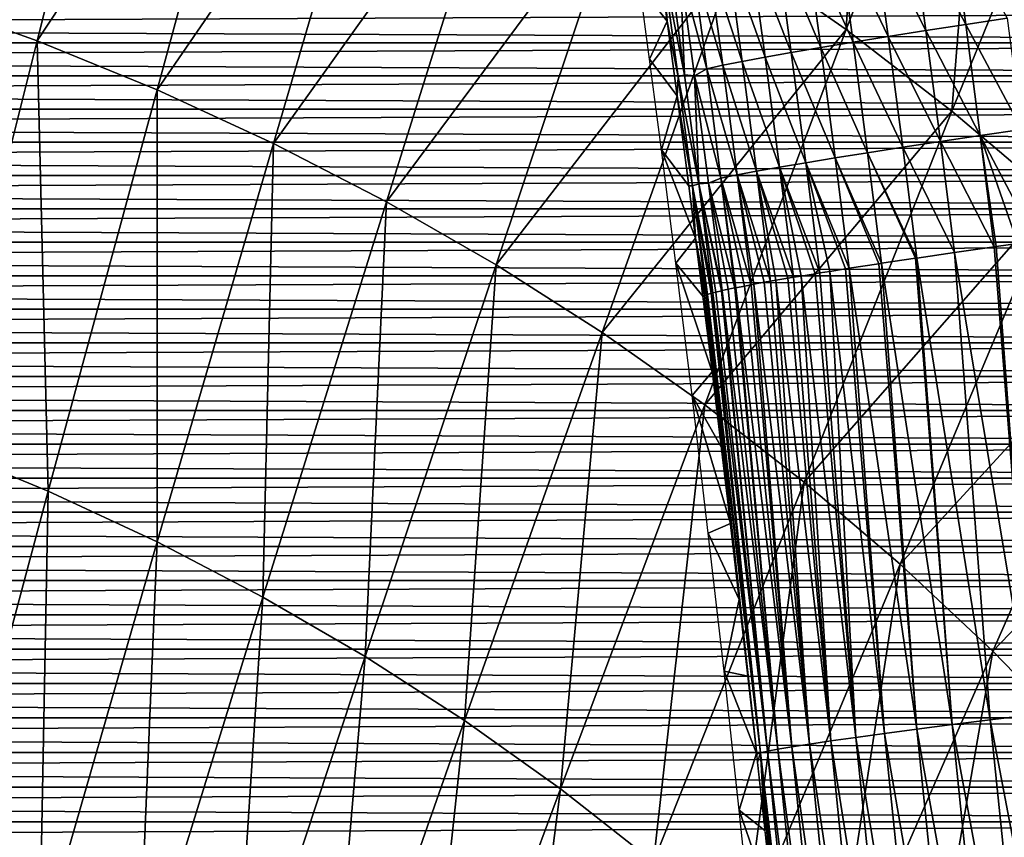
# Model space of a CAD drawing. Header units: millimetres. Extents: x -300 to 300, y -500 to 500.
# Tile 675 of 988: x 61 to 99, y 237 to 269. Entities that reach past the tile are written whole.
import ezdxf

# ---------------------------------------------------------------- set-up
doc = ezdxf.new("R2010")
doc.units = ezdxf.units.MM
doc.header["$LTSCALE"] = 81.481481
for name, color, linetype in [('13', 7, 'CONTINUOUS'), ('14', 7, 'CONTINUOUS'), ('19', 7, 'CONTINUOUS'), ('5', 7, 'CONTINUOUS'), ('6', 7, 'CONTINUOUS'), ('9', 7, 'CONTINUOUS')]:
    doc.layers.add(name, color=color, linetype=linetype)

msp = doc.modelspace()

# ---------------------------------------------------------------- linework, layer by layer
at = {"layer": '13', "color": 7, "linetype": 'CONTINUOUS'}
for points in [[(98.714, 259.827, 53.371), (100.154, 241.495, 53.306), (97.154, 259.604, 52.285), (98.714, 259.827, 53.371)], [(98.787, 259.837, 53.418), (100.154, 241.495, 53.306), (98.714, 259.827, 53.371), (98.787, 259.837, 53.418)], [(99.634, 259.956, 53.933), (100.154, 241.495, 53.306), (98.787, 259.837, 53.418), (99.634, 259.956, 53.933)], [(95.622, 259.38, 51.029), (97.06, 241.108, 50.786), (94.297, 259.181, 49.76), (95.622, 259.38, 51.029)], [(95.677, 259.388, 51.078), (97.06, 241.108, 50.786), (95.622, 259.38, 51.029), (95.677, 259.388, 51.078)], [(97.154, 259.604, 52.285), (98.558, 241.298, 52.11), (95.677, 259.388, 51.078), (97.154, 259.604, 52.285)], [(98.558, 241.298, 52.11), (97.06, 241.108, 50.786), (95.677, 259.388, 51.078), (98.558, 241.298, 52.11)], [(100.154, 241.495, 53.306), (98.558, 241.298, 52.11), (97.154, 259.604, 52.285), (100.154, 241.495, 53.306)], [(92.88, 258.963, 48.166), (94.416, 240.762, 47.81), (92.268, 258.866, 47.384), (92.88, 258.963, 48.166)], [(93.026, 258.986, 48.343), (94.416, 240.762, 47.81), (92.88, 258.963, 48.166), (93.026, 258.986, 48.343)], [(94.194, 259.165, 49.652), (95.676, 240.93, 49.348), (93.026, 258.986, 48.343), (94.194, 259.165, 49.652)], [(95.676, 240.93, 49.348), (94.416, 240.762, 47.81), (93.026, 258.986, 48.343), (95.676, 240.93, 49.348)], [(94.297, 259.181, 49.76), (95.676, 240.93, 49.348), (94.194, 259.165, 49.652), (94.297, 259.181, 49.76)], [(97.06, 241.108, 50.786), (95.676, 240.93, 49.348), (94.297, 259.181, 49.76), (97.06, 241.108, 50.786)], [(90.147, 258.515, 44.032), (91.468, 240.344, 42.769), (89.946, 258.48, 43.642), (90.147, 258.515, 44.032)], [(90.627, 258.597, 44.901), (92.307, 240.469, 44.503), (90.147, 258.515, 44.032), (90.627, 258.597, 44.901)], [(92.307, 240.469, 44.503), (91.468, 240.344, 42.769), (90.147, 258.515, 44.032), (92.307, 240.469, 44.503)], [(90.844, 258.634, 45.269), (92.307, 240.469, 44.503), (90.627, 258.597, 44.901), (90.844, 258.634, 45.269)], [(91.141, 258.683, 45.75), (92.307, 240.469, 44.503), (90.844, 258.634, 45.269), (91.141, 258.683, 45.75)], [(91.688, 258.773, 46.578), (93.29, 240.609, 46.189), (91.141, 258.683, 45.75), (91.688, 258.773, 46.578)], [(93.29, 240.609, 46.189), (92.307, 240.469, 44.503), (91.141, 258.683, 45.75), (93.29, 240.609, 46.189)], [(91.872, 258.803, 46.841), (93.29, 240.609, 46.189), (91.688, 258.773, 46.578), (91.872, 258.803, 46.841)], [(92.268, 258.866, 47.384), (93.29, 240.609, 46.189), (91.872, 258.803, 46.841), (92.268, 258.866, 47.384)], [(94.416, 240.762, 47.81), (93.29, 240.609, 46.189), (92.268, 258.866, 47.384), (94.416, 240.762, 47.81)], [(88.285, 258.164, 39.439), (90.228, 240.142, 39.229), (88.05, 258.113, 38.587), (88.285, 258.164, 39.439)], [(88.55, 258.219, 40.285), (90.228, 240.142, 39.229), (88.285, 258.164, 39.439), (88.55, 258.219, 40.285)], [(88.584, 258.226, 40.387), (90.228, 240.142, 39.229), (88.55, 258.219, 40.285), (88.584, 258.226, 40.387)], [(88.921, 258.292, 41.321), (90.776, 240.235, 41.005), (88.584, 258.226, 40.387), (88.921, 258.292, 41.321)], [(90.776, 240.235, 41.005), (90.228, 240.142, 39.229), (88.584, 258.226, 40.387), (90.776, 240.235, 41.005)], [(89.181, 258.341, 41.975), (90.776, 240.235, 41.005), (88.921, 258.292, 41.321), (89.181, 258.341, 41.975)], [(89.293, 258.362, 42.241), (90.776, 240.235, 41.005), (89.181, 258.341, 41.975), (89.293, 258.362, 42.241)], [(89.702, 258.437, 43.145), (91.468, 240.344, 42.769), (89.293, 258.362, 42.241), (89.702, 258.437, 43.145)], [(91.468, 240.344, 42.769), (90.776, 240.235, 41.005), (89.293, 258.362, 42.241), (91.468, 240.344, 42.769)], [(89.946, 258.48, 43.642), (91.468, 240.344, 42.769), (89.702, 258.437, 43.145), (89.946, 258.48, 43.642)], [(87.627, 255.209, 33.646), (87.294, 257.891, 33.577), (87.363, 257.925, 34.57), (87.627, 255.209, 33.646)], [(87.429, 257.949, 35.22), (89.402, 239.953, 33.981), (87.363, 257.925, 34.57), (87.429, 257.949, 35.22)], [(87.949, 252.568, 33.71), (87.627, 255.209, 33.646), (87.363, 257.925, 34.57), (87.949, 252.568, 33.71)], [(88.261, 249.957, 33.771), (87.949, 252.568, 33.71), (87.363, 257.925, 34.57), (88.261, 249.957, 33.771)], [(88.565, 247.369, 33.829), (88.261, 249.957, 33.771), (87.363, 257.925, 34.57), (88.565, 247.369, 33.829)], [(88.861, 244.792, 33.884), (88.565, 247.369, 33.829), (87.363, 257.925, 34.57), (88.861, 244.792, 33.884)], [(89.151, 242.217, 33.937), (88.861, 244.792, 33.884), (87.363, 257.925, 34.57), (89.151, 242.217, 33.937)], [(89.402, 239.953, 33.981), (89.151, 242.217, 33.937), (87.363, 257.925, 34.57), (89.402, 239.953, 33.981)], [(87.47, 257.963, 35.556), (89.548, 240.001, 35.703), (87.429, 257.949, 35.22), (87.47, 257.963, 35.556)], [(89.548, 240.001, 35.703), (89.402, 239.953, 33.981), (87.429, 257.949, 35.22), (89.548, 240.001, 35.703)], [(87.616, 258.006, 36.537), (89.548, 240.001, 35.703), (87.47, 257.963, 35.556), (87.616, 258.006, 36.537)], [(87.679, 258.023, 36.894), (89.548, 240.001, 35.703), (87.616, 258.006, 36.537), (87.679, 258.023, 36.894)], [(87.8, 258.054, 37.512), (89.821, 240.064, 37.457), (87.679, 258.023, 36.894), (87.8, 258.054, 37.512)], [(89.821, 240.064, 37.457), (89.548, 240.001, 35.703), (87.679, 258.023, 36.894), (89.821, 240.064, 37.457)], [(88.023, 258.107, 38.48), (89.821, 240.064, 37.457), (87.8, 258.054, 37.512), (88.023, 258.107, 38.48)], [(88.05, 258.113, 38.587), (89.821, 240.064, 37.457), (88.023, 258.107, 38.48), (88.05, 258.113, 38.587)], [(90.228, 240.142, 39.229), (89.821, 240.064, 37.457), (88.05, 258.113, 38.587), (90.228, 240.142, 39.229)], [(97.06, 241.108, 50.786), (98.558, 241.298, 52.11), (100.445, 222.847, 52.404), (97.06, 241.108, 50.786)], [(98.558, 241.298, 52.11), (100.154, 241.495, 53.306), (102.043, 223.015, 53.601), (98.558, 241.298, 52.11)], [(98.558, 241.298, 52.11), (102.043, 223.015, 53.601), (100.445, 222.847, 52.404), (98.558, 241.298, 52.11)], [(93.29, 240.609, 46.189), (94.416, 240.762, 47.81), (96.294, 222.397, 48.104), (93.29, 240.609, 46.189)], [(94.416, 240.762, 47.81), (95.676, 240.93, 49.348), (97.557, 222.537, 49.642), (94.416, 240.762, 47.81)], [(94.416, 240.762, 47.81), (97.557, 222.537, 49.642), (96.294, 222.397, 48.104), (94.416, 240.762, 47.81)], [(95.676, 240.93, 49.348), (97.06, 241.108, 50.786), (98.944, 222.687, 51.08), (95.676, 240.93, 49.348)], [(95.676, 240.93, 49.348), (98.944, 222.687, 51.08), (97.557, 222.537, 49.642), (95.676, 240.93, 49.348)], [(97.06, 241.108, 50.786), (100.445, 222.847, 52.404), (98.944, 222.687, 51.08), (97.06, 241.108, 50.786)], [(91.468, 240.344, 42.769), (92.307, 240.469, 44.503), (94.18, 222.152, 44.797), (91.468, 240.344, 42.769)], [(92.307, 240.469, 44.503), (93.29, 240.609, 46.189), (95.166, 222.268, 46.483), (92.307, 240.469, 44.503)], [(92.307, 240.469, 44.503), (95.166, 222.268, 46.483), (94.18, 222.152, 44.797), (92.307, 240.469, 44.503)], [(93.29, 240.609, 46.189), (96.294, 222.397, 48.104), (95.166, 222.268, 46.483), (93.29, 240.609, 46.189)], [(89.402, 239.953, 33.981), (89.548, 240.001, 35.703), (89.437, 239.636, 33.987), (89.402, 239.953, 33.981)], [(89.437, 239.636, 33.987), (89.548, 240.001, 35.703), (89.718, 237.039, 34.035), (89.437, 239.636, 33.987)], [(89.548, 240.001, 35.703), (89.821, 240.064, 37.457), (91.686, 221.823, 37.752), (89.548, 240.001, 35.703)], [(89.548, 240.001, 35.703), (91.686, 221.823, 37.752), (91.412, 221.773, 35.998), (89.548, 240.001, 35.703)], [(89.548, 240.001, 35.703), (91.412, 221.773, 35.998), (90.271, 231.787, 34.126), (89.548, 240.001, 35.703)], [(89.718, 237.039, 34.035), (89.548, 240.001, 35.703), (89.996, 234.422, 34.082), (89.718, 237.039, 34.035)], [(89.996, 234.422, 34.082), (89.548, 240.001, 35.703), (90.271, 231.787, 34.126), (89.996, 234.422, 34.082)], [(89.821, 240.064, 37.457), (90.228, 240.142, 39.229), (92.095, 221.885, 39.524), (89.821, 240.064, 37.457)], [(89.821, 240.064, 37.457), (92.095, 221.885, 39.524), (91.686, 221.823, 37.752), (89.821, 240.064, 37.457)], [(90.228, 240.142, 39.229), (90.776, 240.235, 41.005), (92.645, 221.96, 41.3), (90.228, 240.142, 39.229)], [(90.228, 240.142, 39.229), (92.645, 221.96, 41.3), (92.095, 221.885, 39.524), (90.228, 240.142, 39.229)], [(90.776, 240.235, 41.005), (91.468, 240.344, 42.769), (93.339, 222.05, 43.063), (90.776, 240.235, 41.005)], [(90.776, 240.235, 41.005), (93.339, 222.05, 43.063), (92.645, 221.96, 41.3), (90.776, 240.235, 41.005)], [(91.468, 240.344, 42.769), (94.18, 222.152, 44.797), (93.339, 222.05, 43.063), (91.468, 240.344, 42.769)]]:
    msp.add_3dface(points, dxfattribs=at)
at = {"layer": '14', "color": 7, "linetype": 'CONTINUOUS'}
for points in [[(97.592, 268.539, 53.133), (95.447, 272.638, 51.915), (97.005, 272.887, 53.001), (97.592, 268.539, 53.133)], [(97.592, 268.539, 53.133), (97.005, 272.887, 53.001), (99.219, 268.784, 54.09), (97.592, 268.539, 53.133)], [(96.034, 268.3, 52.047), (93.973, 272.398, 50.708), (95.447, 272.638, 51.915), (96.034, 268.3, 52.047)], [(96.034, 268.3, 52.047), (95.447, 272.638, 51.915), (97.592, 268.539, 53.133), (96.034, 268.3, 52.047)], [(93.18, 267.846, 49.522), (91.327, 271.948, 47.974), (92.596, 272.167, 49.39), (93.18, 267.846, 49.522)], [(94.559, 268.068, 50.84), (92.596, 272.167, 49.39), (93.973, 272.398, 50.708), (94.559, 268.068, 50.84)], [(93.18, 267.846, 49.522), (92.596, 272.167, 49.39), (94.559, 268.068, 50.84), (93.18, 267.846, 49.522)], [(94.559, 268.068, 50.84), (93.973, 272.398, 50.708), (96.034, 268.3, 52.047), (94.559, 268.068, 50.84)], [(90.758, 267.438, 46.603), (89.15, 271.552, 44.899), (90.176, 271.742, 46.471), (90.758, 267.438, 46.603)], [(91.91, 267.635, 48.105), (90.176, 271.742, 46.471), (91.327, 271.948, 47.974), (91.91, 267.635, 48.105)], [(90.758, 267.438, 46.603), (90.176, 271.742, 46.471), (91.91, 267.635, 48.105), (90.758, 267.438, 46.603)], [(91.91, 267.635, 48.105), (91.327, 271.948, 47.974), (93.18, 267.846, 49.522), (91.91, 267.635, 48.105)], [(88.835, 267.088, 43.403), (87.493, 271.22, 41.605), (88.255, 271.378, 43.271), (88.835, 267.088, 43.403)], [(89.732, 267.255, 45.03), (88.255, 271.378, 43.271), (89.15, 271.552, 44.899), (89.732, 267.255, 45.03)], [(88.835, 267.088, 43.403), (88.255, 271.378, 43.271), (89.732, 267.255, 45.03), (88.835, 267.088, 43.403)], [(89.732, 267.255, 45.03), (89.15, 271.552, 44.899), (90.758, 267.438, 46.603), (89.732, 267.255, 45.03)], [(85.891, 268.668, 33.27), (85.55, 271.158, 33.192), (85.754, 270.734, 34.848), (85.891, 268.668, 33.27)], [(87.443, 266.804, 40.046), (86.401, 270.71, 38.224), (86.864, 271.081, 39.914), (87.443, 266.804, 40.046)], [(88.072, 266.938, 41.736), (86.864, 271.081, 39.914), (87.493, 271.22, 41.605), (88.072, 266.938, 41.736)], [(87.443, 266.804, 40.046), (86.864, 271.081, 39.914), (88.072, 266.938, 41.736), (87.443, 266.804, 40.046)], [(88.072, 266.938, 41.736), (87.493, 271.22, 41.605), (88.835, 267.088, 43.403), (88.072, 266.938, 41.736)], [(86.577, 266.571, 36.655), (85.754, 270.734, 34.848), (86.001, 270.828, 36.523), (86.577, 266.571, 36.655)], [(86.329, 266.484, 34.98), (85.891, 268.668, 33.27), (85.754, 270.734, 34.848), (86.329, 266.484, 34.98)], [(86.329, 266.484, 34.98), (85.754, 270.734, 34.848), (86.577, 266.571, 36.655), (86.329, 266.484, 34.98)], [(86.577, 266.571, 36.655), (86.001, 270.828, 36.523), (86.401, 270.71, 38.224), (86.577, 266.571, 36.655)], [(86.967, 266.521, 38.352), (86.577, 266.571, 36.655), (86.401, 270.71, 38.224), (86.967, 266.521, 38.352)], [(86.967, 266.521, 38.352), (86.401, 270.71, 38.224), (87.443, 266.804, 40.046), (86.967, 266.521, 38.352)], [(86.282, 265.747, 33.359), (85.891, 268.668, 33.27), (86.329, 266.484, 34.98), (86.282, 265.747, 33.359)], [(99.788, 264.421, 54.213), (97.592, 268.539, 53.133), (99.219, 268.784, 54.09), (99.788, 264.421, 54.213)], [(96.602, 263.954, 52.17), (94.559, 268.068, 50.84), (96.034, 268.3, 52.047), (96.602, 263.954, 52.17)], [(98.161, 264.185, 53.256), (96.034, 268.3, 52.047), (97.592, 268.539, 53.133), (98.161, 264.185, 53.256)], [(96.602, 263.954, 52.17), (96.034, 268.3, 52.047), (98.161, 264.185, 53.256), (96.602, 263.954, 52.17)], [(98.161, 264.185, 53.256), (97.592, 268.539, 53.133), (99.788, 264.421, 54.213), (98.161, 264.185, 53.256)], [(93.747, 263.516, 49.645), (91.91, 267.635, 48.105), (93.18, 267.846, 49.522), (93.747, 263.516, 49.645)], [(95.126, 263.73, 50.963), (93.18, 267.846, 49.522), (94.559, 268.068, 50.84), (95.126, 263.73, 50.963)], [(93.747, 263.516, 49.645), (93.18, 267.846, 49.522), (95.126, 263.73, 50.963), (93.747, 263.516, 49.645)], [(95.126, 263.73, 50.963), (94.559, 268.068, 50.84), (96.602, 263.954, 52.17), (95.126, 263.73, 50.963)], [(91.323, 263.123, 46.726), (89.732, 267.255, 45.03), (90.758, 267.438, 46.603), (91.323, 263.123, 46.726)], [(92.476, 263.313, 48.228), (90.758, 267.438, 46.603), (91.91, 267.635, 48.105), (92.476, 263.313, 48.228)], [(91.323, 263.123, 46.726), (90.758, 267.438, 46.603), (92.476, 263.313, 48.228), (91.323, 263.123, 46.726)], [(92.476, 263.313, 48.228), (91.91, 267.635, 48.105), (93.747, 263.516, 49.645), (92.476, 263.313, 48.228)], [(89.398, 262.787, 43.526), (88.072, 266.938, 41.736), (88.835, 267.088, 43.403), (89.398, 262.787, 43.526)], [(90.295, 262.947, 45.153), (88.835, 267.088, 43.403), (89.732, 267.255, 45.03), (90.295, 262.947, 45.153)], [(89.398, 262.787, 43.526), (88.835, 267.088, 43.403), (90.295, 262.947, 45.153), (89.398, 262.787, 43.526)], [(90.295, 262.947, 45.153), (89.732, 267.255, 45.03), (91.323, 263.123, 46.726), (90.295, 262.947, 45.153)], [(88.004, 262.515, 40.169), (86.967, 266.521, 38.352), (87.443, 266.804, 40.046), (88.004, 262.515, 40.169)], [(88.634, 262.643, 41.859), (87.443, 266.804, 40.046), (88.072, 266.938, 41.736), (88.634, 262.643, 41.859)], [(88.004, 262.515, 40.169), (87.443, 266.804, 40.046), (88.634, 262.643, 41.859), (88.004, 262.515, 40.169)], [(88.634, 262.643, 41.859), (88.072, 266.938, 41.736), (89.398, 262.787, 43.526), (88.634, 262.643, 41.859)], [(86.886, 262.221, 35.103), (86.282, 265.747, 33.359), (86.329, 266.484, 34.98), (86.886, 262.221, 35.103)], [(87.135, 262.301, 36.778), (86.329, 266.484, 34.98), (86.577, 266.571, 36.655), (87.135, 262.301, 36.778)], [(86.886, 262.221, 35.103), (86.329, 266.484, 34.98), (87.135, 262.301, 36.778), (86.886, 262.221, 35.103)], [(87.135, 262.301, 36.778), (86.577, 266.571, 36.655), (86.967, 266.521, 38.352), (87.135, 262.301, 36.778)], [(87.516, 262.321, 38.473), (87.135, 262.301, 36.778), (86.967, 266.521, 38.352), (87.516, 262.321, 38.473)], [(87.516, 262.321, 38.473), (86.967, 266.521, 38.352), (88.004, 262.515, 40.169), (87.516, 262.321, 38.473)], [(86.744, 262.217, 33.46), (86.282, 265.747, 33.359), (86.886, 262.221, 35.103), (86.744, 262.217, 33.46)], [(100.342, 260.055, 54.328), (98.161, 264.185, 53.256), (99.788, 264.421, 54.213), (100.342, 260.055, 54.328)], [(97.154, 259.604, 52.285), (95.126, 263.73, 50.963), (96.602, 263.954, 52.17), (97.154, 259.604, 52.285)], [(98.714, 259.827, 53.371), (96.602, 263.954, 52.17), (98.161, 264.185, 53.256), (98.714, 259.827, 53.371)], [(98.714, 259.827, 53.371), (97.154, 259.604, 52.285), (96.602, 263.954, 52.17), (98.714, 259.827, 53.371)], [(100.342, 260.055, 54.328), (99.634, 259.956, 53.933), (98.161, 264.185, 53.256), (100.342, 260.055, 54.328)], [(99.634, 259.956, 53.933), (98.787, 259.837, 53.418), (98.161, 264.185, 53.256), (99.634, 259.956, 53.933)], [(98.787, 259.837, 53.418), (98.714, 259.827, 53.371), (98.161, 264.185, 53.256), (98.787, 259.837, 53.418)], [(95.677, 259.388, 51.078), (93.747, 263.516, 49.645), (95.126, 263.73, 50.963), (95.677, 259.388, 51.078)], [(97.154, 259.604, 52.285), (95.677, 259.388, 51.078), (95.126, 263.73, 50.963), (97.154, 259.604, 52.285)], [(93.026, 258.986, 48.343), (91.323, 263.123, 46.726), (92.476, 263.313, 48.228), (93.026, 258.986, 48.343)], [(94.297, 259.181, 49.76), (92.476, 263.313, 48.228), (93.747, 263.516, 49.645), (94.297, 259.181, 49.76)], [(94.297, 259.181, 49.76), (94.194, 259.165, 49.652), (92.476, 263.313, 48.228), (94.297, 259.181, 49.76)], [(94.194, 259.165, 49.652), (93.026, 258.986, 48.343), (92.476, 263.313, 48.228), (94.194, 259.165, 49.652)], [(95.677, 259.388, 51.078), (95.622, 259.38, 51.029), (93.747, 263.516, 49.645), (95.677, 259.388, 51.078)], [(95.622, 259.38, 51.029), (94.297, 259.181, 49.76), (93.747, 263.516, 49.645), (95.622, 259.38, 51.029)], [(89.946, 258.48, 43.642), (88.634, 262.643, 41.859), (89.398, 262.787, 43.526), (89.946, 258.48, 43.642)], [(90.844, 258.634, 45.269), (89.398, 262.787, 43.526), (90.295, 262.947, 45.153), (90.844, 258.634, 45.269)], [(90.844, 258.634, 45.269), (90.627, 258.597, 44.901), (89.398, 262.787, 43.526), (90.844, 258.634, 45.269)], [(90.627, 258.597, 44.901), (90.147, 258.515, 44.032), (89.398, 262.787, 43.526), (90.627, 258.597, 44.901)], [(90.147, 258.515, 44.032), (89.946, 258.48, 43.642), (89.398, 262.787, 43.526), (90.147, 258.515, 44.032)], [(91.872, 258.803, 46.841), (90.295, 262.947, 45.153), (91.323, 263.123, 46.726), (91.872, 258.803, 46.841)], [(91.872, 258.803, 46.841), (91.688, 258.773, 46.578), (90.295, 262.947, 45.153), (91.872, 258.803, 46.841)], [(91.688, 258.773, 46.578), (91.141, 258.683, 45.75), (90.295, 262.947, 45.153), (91.688, 258.773, 46.578)], [(91.141, 258.683, 45.75), (90.844, 258.634, 45.269), (90.295, 262.947, 45.153), (91.141, 258.683, 45.75)], [(93.026, 258.986, 48.343), (92.88, 258.963, 48.166), (91.323, 263.123, 46.726), (93.026, 258.986, 48.343)], [(92.88, 258.963, 48.166), (92.268, 258.866, 47.384), (91.323, 263.123, 46.726), (92.88, 258.963, 48.166)], [(92.268, 258.866, 47.384), (91.872, 258.803, 46.841), (91.323, 263.123, 46.726), (92.268, 258.866, 47.384)], [(88.55, 258.219, 40.285), (87.516, 262.321, 38.473), (88.004, 262.515, 40.169), (88.55, 258.219, 40.285)], [(89.181, 258.341, 41.975), (88.004, 262.515, 40.169), (88.634, 262.643, 41.859), (89.181, 258.341, 41.975)], [(89.181, 258.341, 41.975), (88.921, 258.292, 41.321), (88.004, 262.515, 40.169), (89.181, 258.341, 41.975)], [(88.921, 258.292, 41.321), (88.584, 258.226, 40.387), (88.004, 262.515, 40.169), (88.921, 258.292, 41.321)], [(88.584, 258.226, 40.387), (88.55, 258.219, 40.285), (88.004, 262.515, 40.169), (88.584, 258.226, 40.387)], [(89.946, 258.48, 43.642), (89.702, 258.437, 43.145), (88.634, 262.643, 41.859), (89.946, 258.48, 43.642)], [(89.702, 258.437, 43.145), (89.293, 258.362, 42.241), (88.634, 262.643, 41.859), (89.702, 258.437, 43.145)], [(89.293, 258.362, 42.241), (89.181, 258.341, 41.975), (88.634, 262.643, 41.859), (89.293, 258.362, 42.241)], [(87.007, 260.164, 33.517), (86.744, 262.217, 33.46), (86.886, 262.221, 35.103), (87.007, 260.164, 33.517)], [(87.679, 258.023, 36.894), (86.886, 262.221, 35.103), (87.135, 262.301, 36.778), (87.679, 258.023, 36.894)], [(87.429, 257.949, 35.22), (87.007, 260.164, 33.517), (86.886, 262.221, 35.103), (87.429, 257.949, 35.22)], [(87.679, 258.023, 36.894), (87.616, 258.006, 36.537), (86.886, 262.221, 35.103), (87.679, 258.023, 36.894)], [(87.616, 258.006, 36.537), (87.47, 257.963, 35.556), (86.886, 262.221, 35.103), (87.616, 258.006, 36.537)], [(87.47, 257.963, 35.556), (87.429, 257.949, 35.22), (86.886, 262.221, 35.103), (87.47, 257.963, 35.556)], [(88.05, 258.113, 38.587), (87.135, 262.301, 36.778), (87.516, 262.321, 38.473), (88.05, 258.113, 38.587)], [(88.05, 258.113, 38.587), (88.023, 258.107, 38.48), (87.135, 262.301, 36.778), (88.05, 258.113, 38.587)], [(88.023, 258.107, 38.48), (87.8, 258.054, 37.512), (87.135, 262.301, 36.778), (88.023, 258.107, 38.48)], [(87.8, 258.054, 37.512), (87.679, 258.023, 36.894), (87.135, 262.301, 36.778), (87.8, 258.054, 37.512)], [(88.55, 258.219, 40.285), (88.285, 258.164, 39.439), (87.516, 262.321, 38.473), (88.55, 258.219, 40.285)], [(88.285, 258.164, 39.439), (88.05, 258.113, 38.587), (87.516, 262.321, 38.473), (88.285, 258.164, 39.439)], [(87.294, 257.891, 33.577), (87.007, 260.164, 33.517), (87.363, 257.925, 34.57), (87.294, 257.891, 33.577)], [(87.007, 260.164, 33.517), (87.429, 257.949, 35.22), (87.363, 257.925, 34.57), (87.007, 260.164, 33.517)]]:
    msp.add_3dface(points, dxfattribs=at)
at = {"layer": '19', "color": 7, "linetype": 'CONTINUOUS'}
for points in [[(92.908, 268.336, 73.346), (93.907, 285.744, 72.585), (88.628, 271.326, 73.461), (92.908, 268.336, 73.346)], [(98.434, 282.608, 72.461), (93.907, 285.744, 72.585), (92.908, 268.336, 73.346), (98.434, 282.608, 72.461)], [(61.208, 267.901, 74.677), (65.077, 283.352, 73.966), (56.367, 269.647, 74.755), (61.208, 267.901, 74.677)], [(70.079, 281.329, 73.875), (65.077, 283.352, 73.966), (61.208, 267.901, 74.677), (70.079, 281.329, 73.875)], [(97.048, 265.148, 73.228), (98.434, 282.608, 72.461), (92.908, 268.336, 73.346), (97.048, 265.148, 73.228)], [(102.813, 279.262, 72.333), (98.434, 282.608, 72.461), (97.048, 265.148, 73.228), (102.813, 279.262, 72.333)], [(65.909, 265.977, 74.594), (70.079, 281.329, 73.875), (61.208, 267.901, 74.677), (65.909, 265.977, 74.594)], [(74.934, 279.117, 73.779), (70.079, 281.329, 73.875), (65.909, 265.977, 74.594), (74.934, 279.117, 73.779)], [(70.471, 263.874, 74.506), (74.934, 279.117, 73.779), (65.909, 265.977, 74.594), (70.471, 263.874, 74.506)], [(79.643, 276.714, 73.678), (74.934, 279.117, 73.779), (70.471, 263.874, 74.506), (79.643, 276.714, 73.678)], [(101.049, 261.758, 73.106), (102.813, 279.262, 72.333), (97.048, 265.148, 73.228), (101.049, 261.758, 73.106)], [(74.897, 261.591, 74.413), (79.643, 276.714, 73.678), (70.471, 263.874, 74.506), (74.897, 261.591, 74.413)], [(84.207, 274.117, 73.572), (79.643, 276.714, 73.678), (74.897, 261.591, 74.413), (84.207, 274.117, 73.572)], [(79.188, 259.124, 74.316), (84.207, 274.117, 73.572), (74.897, 261.591, 74.413), (79.188, 259.124, 74.316)], [(88.628, 271.326, 73.461), (84.207, 274.117, 73.572), (79.188, 259.124, 74.316), (88.628, 271.326, 73.461)], [(83.344, 256.473, 74.215), (88.628, 271.326, 73.461), (79.188, 259.124, 74.316), (83.344, 256.473, 74.215)], [(92.908, 268.336, 73.346), (88.628, 271.326, 73.461), (83.344, 256.473, 74.215), (92.908, 268.336, 73.346)], [(61.208, 267.901, 74.677), (56.367, 269.647, 74.755), (57.242, 252.072, 75.277), (61.208, 267.901, 74.677)], [(87.367, 253.634, 74.11), (92.908, 268.336, 73.346), (83.344, 256.473, 74.215), (87.367, 253.634, 74.11)], [(97.048, 265.148, 73.228), (92.908, 268.336, 73.346), (87.367, 253.634, 74.11), (97.048, 265.148, 73.228)], [(61.64, 250.254, 75.202), (61.208, 267.901, 74.677), (57.242, 252.072, 75.277), (61.64, 250.254, 75.202)], [(65.909, 265.977, 74.594), (61.208, 267.901, 74.677), (61.64, 250.254, 75.202), (65.909, 265.977, 74.594)], [(65.908, 248.267, 75.122), (65.909, 265.977, 74.594), (61.64, 250.254, 75.202), (65.908, 248.267, 75.122)], [(70.471, 263.874, 74.506), (65.909, 265.977, 74.594), (65.908, 248.267, 75.122), (70.471, 263.874, 74.506)], [(91.259, 250.608, 74.001), (97.048, 265.148, 73.228), (87.367, 253.634, 74.11), (91.259, 250.608, 74.001)], [(101.049, 261.758, 73.106), (97.048, 265.148, 73.228), (91.259, 250.608, 74.001), (101.049, 261.758, 73.106)], [(70.049, 246.109, 75.038), (70.471, 263.874, 74.506), (65.908, 248.267, 75.122), (70.049, 246.109, 75.038)], [(74.897, 261.591, 74.413), (70.471, 263.874, 74.506), (70.049, 246.109, 75.038), (74.897, 261.591, 74.413)], [(95.021, 247.39, 73.89), (101.049, 261.758, 73.106), (91.259, 250.608, 74.001), (95.021, 247.39, 73.89)], [(104.912, 258.164, 72.982), (101.049, 261.758, 73.106), (95.021, 247.39, 73.89), (104.912, 258.164, 72.982)], [(74.064, 243.778, 74.95), (74.897, 261.591, 74.413), (70.049, 246.109, 75.038), (74.064, 243.778, 74.95)], [(79.188, 259.124, 74.316), (74.897, 261.591, 74.413), (74.064, 243.778, 74.95), (79.188, 259.124, 74.316)], [(77.953, 241.274, 74.858), (79.188, 259.124, 74.316), (74.064, 243.778, 74.95), (77.953, 241.274, 74.858)], [(83.344, 256.473, 74.215), (79.188, 259.124, 74.316), (77.953, 241.274, 74.858), (83.344, 256.473, 74.215)], [(98.653, 243.981, 73.776), (104.912, 258.164, 72.982), (95.021, 247.39, 73.89), (98.653, 243.981, 73.776)], [(108.64, 254.365, 72.854), (104.912, 258.164, 72.982), (98.653, 243.981, 73.776), (108.64, 254.365, 72.854)], [(81.718, 238.594, 74.763), (83.344, 256.473, 74.215), (77.953, 241.274, 74.858), (81.718, 238.594, 74.763)], [(87.367, 253.634, 74.11), (83.344, 256.473, 74.215), (81.718, 238.594, 74.763), (87.367, 253.634, 74.11)], [(102.159, 240.377, 73.659), (108.64, 254.365, 72.854), (98.653, 243.981, 73.776), (102.159, 240.377, 73.659)], [(85.36, 235.736, 74.664), (87.367, 253.634, 74.11), (81.718, 238.594, 74.763), (85.36, 235.736, 74.664)], [(91.259, 250.608, 74.001), (87.367, 253.634, 74.11), (85.36, 235.736, 74.664), (91.259, 250.608, 74.001)], [(61.64, 250.254, 75.202), (57.242, 252.072, 75.277), (57.324, 234.158, 75.706), (61.64, 250.254, 75.202)], [(88.88, 232.699, 74.563), (91.259, 250.608, 74.001), (85.36, 235.736, 74.664), (88.88, 232.699, 74.563)], [(95.021, 247.39, 73.89), (91.259, 250.608, 74.001), (88.88, 232.699, 74.563), (95.021, 247.39, 73.89)], [(61.295, 232.291, 75.634), (61.64, 250.254, 75.202), (57.324, 234.158, 75.706), (61.295, 232.291, 75.634)], [(65.908, 248.267, 75.122), (61.64, 250.254, 75.202), (61.295, 232.291, 75.634), (65.908, 248.267, 75.122)], [(65.147, 230.264, 75.559), (65.908, 248.267, 75.122), (61.295, 232.291, 75.634), (65.147, 230.264, 75.559)], [(70.049, 246.109, 75.038), (65.908, 248.267, 75.122), (65.147, 230.264, 75.559), (70.049, 246.109, 75.038)], [(92.28, 229.481, 74.46), (95.021, 247.39, 73.89), (88.88, 232.699, 74.563), (92.28, 229.481, 74.46)], [(98.653, 243.981, 73.776), (95.021, 247.39, 73.89), (92.28, 229.481, 74.46), (98.653, 243.981, 73.776)], [(68.881, 228.075, 75.48), (70.049, 246.109, 75.038), (65.147, 230.264, 75.559), (68.881, 228.075, 75.48)], [(74.064, 243.778, 74.95), (70.049, 246.109, 75.038), (68.881, 228.075, 75.48), (74.064, 243.778, 74.95)], [(95.561, 226.08, 74.354), (98.653, 243.981, 73.776), (92.28, 229.481, 74.46), (95.561, 226.08, 74.354)], [(102.159, 240.377, 73.659), (98.653, 243.981, 73.776), (95.561, 226.08, 74.354), (102.159, 240.377, 73.659)], [(72.5, 225.723, 75.398), (74.064, 243.778, 74.95), (68.881, 228.075, 75.48), (72.5, 225.723, 75.398)], [(77.953, 241.274, 74.858), (74.064, 243.778, 74.95), (72.5, 225.723, 75.398), (77.953, 241.274, 74.858)], [(76.002, 223.207, 75.313), (77.953, 241.274, 74.858), (72.5, 225.723, 75.398), (76.002, 223.207, 75.313)], [(81.718, 238.594, 74.763), (77.953, 241.274, 74.858), (76.002, 223.207, 75.313), (81.718, 238.594, 74.763)], [(98.724, 222.495, 74.247), (102.159, 240.377, 73.659), (95.561, 226.08, 74.354), (98.724, 222.495, 74.247)], [(105.538, 236.576, 73.54), (102.159, 240.377, 73.659), (98.724, 222.495, 74.247), (105.538, 236.576, 73.54)], [(79.391, 220.524, 75.225), (81.718, 238.594, 74.763), (76.002, 223.207, 75.313), (79.391, 220.524, 75.225)], [(85.36, 235.736, 74.664), (81.718, 238.594, 74.763), (79.391, 220.524, 75.225), (85.36, 235.736, 74.664)]]:
    msp.add_3dface(points, dxfattribs=at)
at = {"layer": '5', "color": 7, "linetype": 'CONTINUOUS'}
for points in [[(150.658, 267.82, 11), (-150.658, 267.82, 11), (-150.495, 269.113, 11), (150.658, 267.82, 11)], [(150.495, 269.113, 11), (150.658, 267.82, 11), (-150.495, 269.113, 11), (150.495, 269.113, 11)], [(150.82, 266.525, 11), (-150.82, 266.525, 11), (-150.658, 267.82, 11), (150.82, 266.525, 11)], [(150.658, 267.82, 11), (150.82, 266.525, 11), (-150.658, 267.82, 11), (150.658, 267.82, 11)], [(150.981, 265.227, 11), (-150.981, 265.227, 11), (-150.82, 266.525, 11), (150.981, 265.227, 11)], [(150.82, 266.525, 11), (150.981, 265.227, 11), (-150.82, 266.525, 11), (150.82, 266.525, 11)], [(151.141, 263.926, 11), (-151.141, 263.926, 11), (-150.981, 265.227, 11), (151.141, 263.926, 11)], [(150.981, 265.227, 11), (151.141, 263.926, 11), (-150.981, 265.227, 11), (150.981, 265.227, 11)], [(151.3, 262.622, 11), (-151.3, 262.622, 11), (-151.141, 263.926, 11), (151.3, 262.622, 11)], [(151.141, 263.926, 11), (151.3, 262.622, 11), (-151.141, 263.926, 11), (151.141, 263.926, 11)], [(151.458, 261.316, 11), (-151.458, 261.316, 11), (-151.3, 262.622, 11), (151.458, 261.316, 11)], [(151.3, 262.622, 11), (151.458, 261.316, 11), (-151.3, 262.622, 11), (151.3, 262.622, 11)], [(151.615, 260.007, 11), (-151.615, 260.007, 11), (-151.458, 261.316, 11), (151.615, 260.007, 11)], [(151.458, 261.316, 11), (151.615, 260.007, 11), (-151.458, 261.316, 11), (151.458, 261.316, 11)], [(151.771, 258.695, 11), (-151.771, 258.695, 11), (-151.615, 260.007, 11), (151.771, 258.695, 11)], [(151.615, 260.007, 11), (151.771, 258.695, 11), (-151.615, 260.007, 11), (151.615, 260.007, 11)], [(151.926, 257.38, 11), (-151.926, 257.38, 11), (-151.771, 258.695, 11), (151.926, 257.38, 11)], [(151.771, 258.695, 11), (151.926, 257.38, 11), (-151.771, 258.695, 11), (151.771, 258.695, 11)], [(152.079, 256.062, 11), (-152.079, 256.062, 11), (-151.926, 257.38, 11), (152.079, 256.062, 11)], [(151.926, 257.38, 11), (152.079, 256.062, 11), (-151.926, 257.38, 11), (151.926, 257.38, 11)], [(152.232, 254.741, 11), (-152.232, 254.741, 11), (-152.079, 256.062, 11), (152.232, 254.741, 11)], [(152.079, 256.062, 11), (152.232, 254.741, 11), (-152.079, 256.062, 11), (152.079, 256.062, 11)], [(152.383, 253.418, 11), (-152.383, 253.418, 11), (-152.232, 254.741, 11), (152.383, 253.418, 11)], [(152.232, 254.741, 11), (152.383, 253.418, 11), (-152.232, 254.741, 11), (152.232, 254.741, 11)], [(152.534, 252.091, 11), (-152.534, 252.091, 11), (-152.383, 253.418, 11), (152.534, 252.091, 11)], [(152.383, 253.418, 11), (152.534, 252.091, 11), (-152.383, 253.418, 11), (152.383, 253.418, 11)], [(152.683, 250.762, 11), (-152.683, 250.762, 11), (-152.534, 252.091, 11), (152.683, 250.762, 11)], [(152.534, 252.091, 11), (152.683, 250.762, 11), (-152.534, 252.091, 11), (152.534, 252.091, 11)], [(152.831, 249.43, 11), (-152.831, 249.43, 11), (-152.683, 250.762, 11), (152.831, 249.43, 11)], [(152.683, 250.762, 11), (152.831, 249.43, 11), (-152.683, 250.762, 11), (152.683, 250.762, 11)], [(152.978, 248.094, 11), (-152.978, 248.094, 11), (-152.831, 249.43, 11), (152.978, 248.094, 11)], [(152.831, 249.43, 11), (152.978, 248.094, 11), (-152.831, 249.43, 11), (152.831, 249.43, 11)], [(153.124, 246.756, 11), (-153.124, 246.756, 11), (-152.978, 248.094, 11), (153.124, 246.756, 11)], [(152.978, 248.094, 11), (153.124, 246.756, 11), (-152.978, 248.094, 11), (152.978, 248.094, 11)], [(153.269, 245.414, 11), (-153.269, 245.415, 11), (-153.124, 246.756, 11), (153.269, 245.414, 11)], [(153.124, 246.756, 11), (153.269, 245.414, 11), (-153.124, 246.756, 11), (153.124, 246.756, 11)], [(153.413, 244.07, 11), (-153.413, 244.07, 11), (-153.269, 245.415, 11), (153.413, 244.07, 11)], [(153.269, 245.414, 11), (153.413, 244.07, 11), (-153.269, 245.415, 11), (153.269, 245.414, 11)], [(153.556, 242.723, 11), (-153.556, 242.723, 11), (-153.413, 244.07, 11), (153.556, 242.723, 11)], [(153.413, 244.07, 11), (153.556, 242.723, 11), (-153.413, 244.07, 11), (153.413, 244.07, 11)], [(153.698, 241.372, 11), (-153.698, 241.372, 11), (-153.556, 242.723, 11), (153.698, 241.372, 11)], [(153.556, 242.723, 11), (153.698, 241.372, 11), (-153.556, 242.723, 11), (153.556, 242.723, 11)], [(153.839, 240.018, 11), (-153.839, 240.018, 11), (-153.698, 241.372, 11), (153.839, 240.018, 11)], [(153.698, 241.372, 11), (153.839, 240.018, 11), (-153.698, 241.372, 11), (153.698, 241.372, 11)], [(153.978, 238.661, 11), (-153.978, 238.661, 11), (-153.839, 240.018, 11), (153.978, 238.661, 11)], [(153.839, 240.018, 11), (153.978, 238.661, 11), (-153.839, 240.018, 11), (153.839, 240.018, 11)], [(154.117, 237.301, 11), (-154.117, 237.301, 11), (-153.978, 238.661, 11), (154.117, 237.301, 11)], [(153.978, 238.661, 11), (154.117, 237.301, 11), (-153.978, 238.661, 11), (153.978, 238.661, 11)], [(154.254, 235.937, 11), (-154.254, 235.937, 11), (-154.117, 237.301, 11), (154.254, 235.937, 11)], [(154.117, 237.301, 11), (154.254, 235.937, 11), (-154.117, 237.301, 11), (154.117, 237.301, 11)]]:
    msp.add_3dface(points, dxfattribs=at)
at = {"layer": '6', "color": 7, "linetype": 'CONTINUOUS'}
for points in [[(150.658, 267.82, 16), (150.495, 269.113, 16), (-150.658, 267.82, 16), (150.658, 267.82, 16)], [(150.495, 269.113, 16), (-150.495, 269.113, 16), (-150.658, 267.82, 16), (150.495, 269.113, 16)], [(150.82, 266.525, 16), (150.658, 267.82, 16), (-150.82, 266.525, 16), (150.82, 266.525, 16)], [(150.658, 267.82, 16), (-150.658, 267.82, 16), (-150.82, 266.525, 16), (150.658, 267.82, 16)], [(150.981, 265.227, 16), (150.82, 266.525, 16), (-150.981, 265.227, 16), (150.981, 265.227, 16)], [(150.82, 266.525, 16), (-150.82, 266.525, 16), (-150.981, 265.227, 16), (150.82, 266.525, 16)], [(151.141, 263.926, 16), (150.981, 265.227, 16), (-151.141, 263.926, 16), (151.141, 263.926, 16)], [(150.981, 265.227, 16), (-150.981, 265.227, 16), (-151.141, 263.926, 16), (150.981, 265.227, 16)], [(151.3, 262.622, 16), (151.141, 263.926, 16), (-151.3, 262.622, 16), (151.3, 262.622, 16)], [(151.141, 263.926, 16), (-151.141, 263.926, 16), (-151.3, 262.622, 16), (151.141, 263.926, 16)], [(151.458, 261.316, 16), (151.3, 262.622, 16), (-151.458, 261.316, 16), (151.458, 261.316, 16)], [(151.3, 262.622, 16), (-151.3, 262.622, 16), (-151.458, 261.316, 16), (151.3, 262.622, 16)], [(151.615, 260.007, 16), (151.458, 261.316, 16), (-151.615, 260.007, 16), (151.615, 260.007, 16)], [(151.458, 261.316, 16), (-151.458, 261.316, 16), (-151.615, 260.007, 16), (151.458, 261.316, 16)], [(151.771, 258.695, 16), (151.615, 260.007, 16), (-151.771, 258.695, 16), (151.771, 258.695, 16)], [(151.615, 260.007, 16), (-151.615, 260.007, 16), (-151.771, 258.695, 16), (151.615, 260.007, 16)], [(151.926, 257.38, 16), (151.771, 258.695, 16), (-151.926, 257.38, 16), (151.926, 257.38, 16)], [(151.771, 258.695, 16), (-151.771, 258.695, 16), (-151.926, 257.38, 16), (151.771, 258.695, 16)], [(152.079, 256.062, 16), (151.926, 257.38, 16), (-152.079, 256.062, 16), (152.079, 256.062, 16)], [(151.926, 257.38, 16), (-151.926, 257.38, 16), (-152.079, 256.062, 16), (151.926, 257.38, 16)], [(152.232, 254.741, 16), (152.079, 256.062, 16), (-152.232, 254.741, 16), (152.232, 254.741, 16)], [(152.079, 256.062, 16), (-152.079, 256.062, 16), (-152.232, 254.741, 16), (152.079, 256.062, 16)], [(152.383, 253.418, 16), (152.232, 254.741, 16), (-152.383, 253.418, 16), (152.383, 253.418, 16)], [(152.232, 254.741, 16), (-152.232, 254.741, 16), (-152.383, 253.418, 16), (152.232, 254.741, 16)], [(152.534, 252.091, 16), (152.383, 253.418, 16), (-152.534, 252.091, 16), (152.534, 252.091, 16)], [(152.383, 253.418, 16), (-152.383, 253.418, 16), (-152.534, 252.091, 16), (152.383, 253.418, 16)], [(152.683, 250.762, 16), (152.534, 252.091, 16), (-152.683, 250.762, 16), (152.683, 250.762, 16)], [(152.534, 252.091, 16), (-152.534, 252.091, 16), (-152.683, 250.762, 16), (152.534, 252.091, 16)], [(152.831, 249.43, 16), (152.683, 250.762, 16), (-152.831, 249.43, 16), (152.831, 249.43, 16)], [(152.683, 250.762, 16), (-152.683, 250.762, 16), (-152.831, 249.43, 16), (152.683, 250.762, 16)], [(152.978, 248.094, 16), (152.831, 249.43, 16), (-152.978, 248.094, 16), (152.978, 248.094, 16)], [(152.831, 249.43, 16), (-152.831, 249.43, 16), (-152.978, 248.094, 16), (152.831, 249.43, 16)], [(153.124, 246.756, 16), (152.978, 248.094, 16), (-153.124, 246.756, 16), (153.124, 246.756, 16)], [(152.978, 248.094, 16), (-152.978, 248.094, 16), (-153.124, 246.756, 16), (152.978, 248.094, 16)], [(153.269, 245.415, 16), (153.124, 246.756, 16), (-153.269, 245.414, 16), (153.269, 245.415, 16)], [(153.124, 246.756, 16), (-153.124, 246.756, 16), (-153.269, 245.414, 16), (153.124, 246.756, 16)], [(153.413, 244.07, 16), (153.269, 245.415, 16), (-153.413, 244.07, 16), (153.413, 244.07, 16)], [(153.269, 245.415, 16), (-153.269, 245.414, 16), (-153.413, 244.07, 16), (153.269, 245.415, 16)], [(153.556, 242.723, 16), (153.413, 244.07, 16), (-153.556, 242.723, 16), (153.556, 242.723, 16)], [(153.413, 244.07, 16), (-153.413, 244.07, 16), (-153.556, 242.723, 16), (153.413, 244.07, 16)], [(153.698, 241.372, 16), (153.556, 242.723, 16), (-153.698, 241.372, 16), (153.698, 241.372, 16)], [(153.556, 242.723, 16), (-153.556, 242.723, 16), (-153.698, 241.372, 16), (153.556, 242.723, 16)], [(153.839, 240.018, 16), (153.698, 241.372, 16), (-153.839, 240.018, 16), (153.839, 240.018, 16)], [(153.698, 241.372, 16), (-153.698, 241.372, 16), (-153.839, 240.018, 16), (153.698, 241.372, 16)], [(153.978, 238.661, 16), (153.839, 240.018, 16), (-153.978, 238.661, 16), (153.978, 238.661, 16)], [(153.839, 240.018, 16), (-153.839, 240.018, 16), (-153.978, 238.661, 16), (153.839, 240.018, 16)], [(154.117, 237.301, 16), (153.978, 238.661, 16), (-154.117, 237.301, 16), (154.117, 237.301, 16)], [(153.978, 238.661, 16), (-153.978, 238.661, 16), (-154.117, 237.301, 16), (153.978, 238.661, 16)], [(154.254, 235.937, 16), (154.117, 237.301, 16), (-154.254, 235.937, 16), (154.254, 235.937, 16)], [(154.117, 237.301, 16), (-154.117, 237.301, 16), (-154.254, 235.937, 16), (154.117, 237.301, 16)]]:
    msp.add_3dface(points, dxfattribs=at)
at = {"layer": '9', "color": 7, "linetype": 'CONTINUOUS'}
for points in [[(85.891, 268.668, 33.27), (84.82, 270.034, 16.5), (85.55, 271.158, 33.192), (85.891, 268.668, 33.27)], [(85.203, 267.177, 16.5), (84.82, 270.034, 16.5), (85.891, 268.668, 33.27), (85.203, 267.177, 16.5)], [(86.282, 265.747, 33.359), (85.203, 267.177, 16.5), (85.891, 268.668, 33.27), (86.282, 265.747, 33.359)], [(85.667, 263.622, 16.5), (85.203, 267.177, 16.5), (86.282, 265.747, 33.359), (85.667, 263.622, 16.5)], [(86.744, 262.217, 33.46), (85.667, 263.622, 16.5), (86.282, 265.747, 33.359), (86.744, 262.217, 33.46)], [(86.231, 259.188, 16.5), (85.667, 263.622, 16.5), (87.007, 260.164, 33.517), (86.231, 259.188, 16.5)], [(87.007, 260.164, 33.517), (85.667, 263.622, 16.5), (86.744, 262.217, 33.46), (87.007, 260.164, 33.517)], [(87.294, 257.891, 33.577), (86.231, 259.188, 16.5), (87.007, 260.164, 33.517), (87.294, 257.891, 33.577)], [(86.868, 254.009, 16.5), (86.231, 259.188, 16.5), (87.662, 254.929, 33.653), (86.868, 254.009, 16.5)], [(87.662, 254.929, 33.653), (86.231, 259.188, 16.5), (87.294, 257.891, 33.577), (87.662, 254.929, 33.653)], [(88.022, 251.964, 33.725), (86.868, 254.009, 16.5), (87.662, 254.929, 33.653), (88.022, 251.964, 33.725)], [(87.507, 248.615, 16.5), (86.868, 254.009, 16.5), (88.375, 248.991, 33.793), (87.507, 248.615, 16.5)], [(88.375, 248.991, 33.793), (86.868, 254.009, 16.5), (88.022, 251.964, 33.725), (88.375, 248.991, 33.793)], [(88.722, 246.007, 33.858), (87.507, 248.615, 16.5), (88.375, 248.991, 33.793), (88.722, 246.007, 33.858)], [(88.123, 243.204, 16.5), (87.507, 248.615, 16.5), (88.722, 246.007, 33.858), (88.123, 243.204, 16.5)], [(89.063, 243.01, 33.921), (88.123, 243.204, 16.5), (88.722, 246.007, 33.858), (89.063, 243.01, 33.921)], [(88.717, 237.762, 16.5), (88.123, 243.204, 16.5), (89.398, 239.994, 33.98), (88.717, 237.762, 16.5)], [(89.398, 239.994, 33.98), (88.123, 243.204, 16.5), (89.063, 243.01, 33.921), (89.398, 239.994, 33.98)], [(89.728, 236.955, 34.037), (88.717, 237.762, 16.5), (89.398, 239.994, 33.98), (89.728, 236.955, 34.037)], [(89.294, 232.255, 16.5), (88.717, 237.762, 16.5), (90.053, 233.888, 34.091), (89.294, 232.255, 16.5)], [(90.053, 233.888, 34.091), (88.717, 237.762, 16.5), (89.728, 236.955, 34.037), (90.053, 233.888, 34.091)]]:
    msp.add_3dface(points, dxfattribs=at)

doc.saveas('drawing.dxf')
